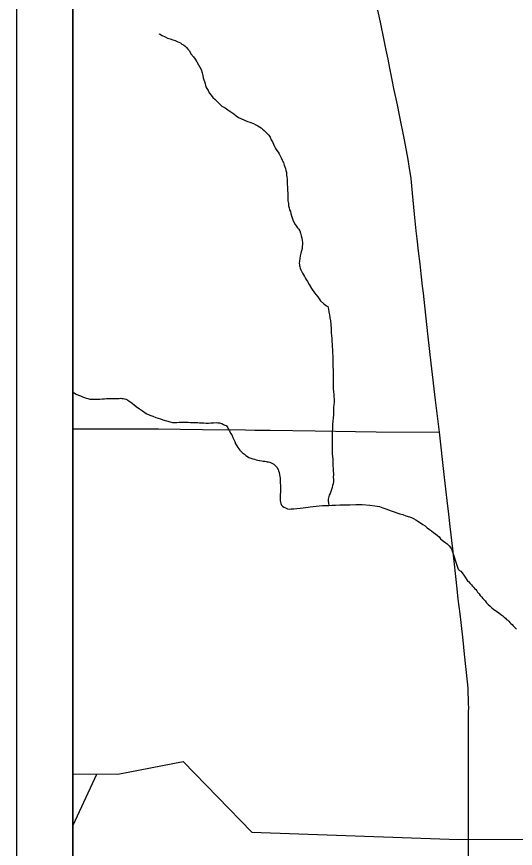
# Model space of a CAD drawing. Extents: x -17 to 88, y -5 to 22.
# Drawn here: x -17.26 to -16.375, y 16.025 to 17.501 of the extents above; entities that cross this region are included whole.
import ezdxf

# ---------------------------------------------------------------- set-up
doc = ezdxf.new("R2010")
doc.units = 0
for name, color, linetype in [('Default', 7, 'Continuous'), ('GM_X_City_Street', 7, 'Continuous'), ('GM_X_County_Road', 7, 'Continuous'), ('GM_X_Minor_River', 7, 'Continuous'), ('SH_Data', 7, 'Continuous')]:
    doc.layers.add(name, color=color, linetype=linetype)

msp = doc.modelspace()

# ---------------------------------------------------------------- linework, layer by layer
at = {"layer": 'Default'}
msp.add_lwpolyline([(-17.1602, 20.9), (-10.3602, 20.9), (-10.3602, 14.1), (-17.1602, 14.1)], close=True, dxfattribs=at)
at = {"layer": 'GM_X_City_Street'}
msp.add_lwpolyline([(-16.5092, 16.7631), (-16.5164, 16.8201), (-16.5241, 16.8856), (-16.5293, 16.9325), (-16.5355, 16.9875), (-16.538, 17.0097), (-16.5395, 17.0226), (-16.5419, 17.0442), (-16.5439, 17.0621), (-16.5464, 17.0844), (-16.549, 17.1066), (-16.5506, 17.1208), (-16.5535, 17.1504), (-16.5572, 17.1876), (-16.5599, 17.2135), (-16.563, 17.2351), (-16.565, 17.2474), (-16.5717, 17.2822), (-16.5806, 17.326), (-16.5842, 17.3443), (-16.5903, 17.3734), (-16.5934, 17.3886), (-16.5975, 17.4093), (-16.6006, 17.4252), (-16.604, 17.441), (-16.6078, 17.4586), (-16.6144, 17.4908), (-16.6188, 17.5121)], dxfattribs=at)
at = {"layer": 'GM_X_County_Road'}
for points in [[(-17.1602, 16.7692), (-17.1382, 16.7694), (-17.129, 16.7694)], [(-17.129, 16.7694), (-17.0835, 16.7695), (-17.0518, 16.7695), (-17.032, 16.7694)], [(-17.032, 16.7694), (-17.0084, 16.7692), (-16.9301, 16.768), (-16.8537, 16.7672), (-16.8375, 16.7671), (-16.8102, 16.7668), (-16.7301, 16.7656), (-16.6587, 16.7645), (-16.622, 16.7641), (-16.5092, 16.7631)], [(-16.4578, 15.9616), (-16.4578, 16.0417), (-16.4577, 16.0635), (-16.4577, 16.0834), (-16.4578, 16.1076), (-16.4578, 16.135), (-16.4578, 16.1872), (-16.4576, 16.2257), (-16.4577, 16.2394), (-16.4576, 16.2679), (-16.4574, 16.2741), (-16.4576, 16.281), (-16.4586, 16.3089), (-16.4594, 16.3201), (-16.4647, 16.3695), (-16.4674, 16.3942), (-16.4708, 16.4258), (-16.4727, 16.4412), (-16.4759, 16.4671), (-16.4777, 16.485), (-16.4858, 16.556), (-16.4905, 16.5961), (-16.4929, 16.6177), (-16.4957, 16.6418), (-16.5012, 16.6881), (-16.5092, 16.7631)]]:
    msp.add_lwpolyline(points, dxfattribs=at)
at = {"layer": 'GM_X_Minor_River'}
for points in [[(-17.0065, 17.4696), (-17.0065, 17.47), (-17.0016, 17.4669), (-16.9967, 17.4646), (-16.9921, 17.4627), (-16.9875, 17.4611), (-16.9826, 17.4596), (-16.9788, 17.4581), (-16.9754, 17.4565), (-16.9723, 17.4554), (-16.9693, 17.4539), (-16.9666, 17.452), (-16.964, 17.4504), (-16.9609, 17.4481), (-16.9583, 17.4458), (-16.956, 17.4432), (-16.9533, 17.4401), (-16.9507, 17.4344), (-16.9461, 17.4295), (-16.9431, 17.4249), (-16.9404, 17.4203), (-16.9374, 17.4153), (-16.9347, 17.4112), (-16.9328, 17.4066), (-16.9309, 17.4012), (-16.9298, 17.3963), (-16.9287, 17.3921), (-16.9279, 17.3883), (-16.9268, 17.3853), (-16.9256, 17.3814), (-16.9249, 17.3788), (-16.9241, 17.3761), (-16.9226, 17.3731), (-16.9203, 17.3693), (-16.9181, 17.3654), (-16.915, 17.3612), (-16.9116, 17.3574), (-16.9078, 17.3536), (-16.904, 17.3498), (-16.8998, 17.346), (-16.8957, 17.3418), (-16.89, 17.3387), (-16.885, 17.3353), (-16.8797, 17.3318), (-16.8747, 17.328), (-16.8702, 17.3246), (-16.866, 17.3219), (-16.8622, 17.32), (-16.85, 17.3146), (-16.8462, 17.3131), (-16.8398, 17.3108), (-16.8356, 17.3089), (-16.8318, 17.307), (-16.8287, 17.3051), (-16.8261, 17.3032), (-16.8234, 17.3009), (-16.8204, 17.2986), (-16.8177, 17.2959), (-16.8151, 17.2932), (-16.8124, 17.2902), (-16.8101, 17.2868), (-16.8082, 17.2822), (-16.8056, 17.2784), (-16.8041, 17.2746), (-16.8022, 17.2704), (-16.8003, 17.2669), (-16.798, 17.2631), (-16.7961, 17.2601), (-16.7942, 17.257), (-16.7923, 17.2536), (-16.7904, 17.2498), (-16.7885, 17.246), (-16.7866, 17.2418), (-16.7851, 17.2372), (-16.784, 17.2342), (-16.7828, 17.2311), (-16.7821, 17.2277), (-16.7813, 17.2239), (-16.7809, 17.2201), (-16.7802, 17.2159), (-16.7798, 17.2125), (-16.7798, 17.2083), (-16.7798, 17.2029), (-16.7795, 17.198), (-16.7795, 17.1923), (-16.7787, 17.1877), (-16.7787, 17.1828), (-16.7784, 17.1786), (-16.7784, 17.174), (-16.7776, 17.1691), (-16.7773, 17.1649), (-16.7765, 17.1611), (-16.7754, 17.1576), (-16.7742, 17.1546), (-16.7731, 17.1512), (-16.7723, 17.147), (-16.7704, 17.142), (-16.7689, 17.1382), (-16.7655, 17.1317), (-16.7636, 17.1294), (-16.7613, 17.126)], [(-16.7613, 17.126), (-16.7594, 17.1237), (-16.7575, 17.1207), (-16.756, 17.1165), (-16.7549, 17.1119), (-16.7538, 17.1073), (-16.753, 17.1032), (-16.7526, 17.0997), (-16.7527, 17.0963), (-16.753, 17.0933), (-16.7534, 17.0895), (-16.7542, 17.0853), (-16.7553, 17.0807), (-16.7565, 17.0761), (-16.7576, 17.0716), (-16.758, 17.067), (-16.7584, 17.0632), (-16.7581, 17.0602), (-16.7581, 17.0583), (-16.7573, 17.0564), (-16.7565, 17.0541), (-16.7554, 17.0514), (-16.7543, 17.0491), (-16.7528, 17.0457), (-16.7509, 17.0426), (-16.749, 17.0396), (-16.7474, 17.0358), (-16.744, 17.0308), (-16.741, 17.0251), (-16.7364, 17.0182), (-16.7311, 17.0106), (-16.7254, 17.0034), (-16.7205, 16.9965), (-16.7148, 16.9908), (-16.7102, 16.9873), (-16.7076, 16.9862), (-16.7064, 16.9816), (-16.7057, 16.9771), (-16.7046, 16.9713), (-16.7038, 16.966), (-16.7031, 16.9611), (-16.702, 16.947), (-16.7016, 16.9398), (-16.7012, 16.9348), (-16.7008, 16.9295), (-16.7005, 16.9245), (-16.7001, 16.9196), (-16.6997, 16.915), (-16.6994, 16.9097), (-16.6994, 16.904), (-16.699, 16.8979), (-16.699, 16.8918), (-16.6986, 16.8857), (-16.6987, 16.8796), (-16.6983, 16.8735), (-16.6983, 16.8686), (-16.6983, 16.864), (-16.6979, 16.8587), (-16.698, 16.8522), (-16.6983, 16.8465), (-16.698, 16.8404), (-16.6976, 16.8351), (-16.6972, 16.8301), (-16.6969, 16.8263), (-16.6965, 16.8221), (-16.6965, 16.8164), (-16.6969, 16.8119), (-16.6973, 16.8073), (-16.6973, 16.8023), (-16.6973, 16.7982), (-16.6977, 16.794), (-16.6981, 16.7886), (-16.6989, 16.7829), (-16.6993, 16.7776), (-16.6993, 16.7738), (-16.6996, 16.7696), (-16.7, 16.7639), (-16.7001, 16.7578), (-16.7001, 16.7533), (-16.7001, 16.7483), (-16.7001, 16.7434), (-16.7001, 16.7373), (-16.7001, 16.7308), (-16.6997, 16.7247), (-16.6994, 16.7194), (-16.699, 16.7152), (-16.6986, 16.7114), (-16.6986, 16.7076), (-16.6986, 16.703), (-16.6983, 16.6996), (-16.6979, 16.6965), (-16.6975, 16.6878), (-16.6979, 16.6836), (-16.6976, 16.6794), (-16.6976, 16.6756), (-16.6979, 16.6718), (-16.6991, 16.6684), (-16.7002, 16.665), (-16.7018, 16.66), (-16.7037, 16.6547), (-16.7052, 16.6517)], [(-17.1602, 16.8338), (-17.1578, 16.8328), (-17.1544, 16.8309), (-17.1506, 16.829), (-17.1468, 16.8275), (-17.143, 16.826), (-17.14, 16.8248), (-17.1365, 16.8237), (-17.1335, 16.8229), (-17.1305, 16.8221), (-17.1282, 16.8221), (-17.1251, 16.8217), (-17.1206, 16.8217), (-17.1167, 16.8217), (-17.1122, 16.8221), (-17.108, 16.8224), (-17.1042, 16.8224), (-17.1008, 16.8228), (-17.097, 16.8228), (-17.0935, 16.8228), (-17.0901, 16.8228), (-17.0863, 16.8228), (-17.0821, 16.8231), (-17.0779, 16.8231), (-17.0753, 16.8235), (-17.0733, 16.8231), (-17.0711, 16.8231), (-17.0688, 16.8223), (-17.0661, 16.8216), (-17.0635, 16.8204), (-17.0604, 16.8185), (-17.0574, 16.8166), (-17.0543, 16.8143), (-17.0513, 16.812), (-17.0479, 16.8086), (-17.0422, 16.8048), (-17.0365, 16.8009), (-17.03, 16.7967), (-17.0239, 16.7937), (-17.0182, 16.7914), (-17.0129, 16.7891), (-17.0087, 16.7879), (-17.0045, 16.7868), (-17.0007, 16.7852), (-16.9874, 16.7814), (-16.9836, 16.7806)], [(-16.9836, 16.7806), (-16.9798, 16.7802), (-16.976, 16.7806), (-16.9718, 16.781), (-16.9672, 16.781), (-16.963, 16.781), (-16.9592, 16.781), (-16.9558, 16.7809), (-16.9516, 16.7805), (-16.9478, 16.7805), (-16.9444, 16.7805), (-16.9387, 16.7805), (-16.9353, 16.7801), (-16.9318, 16.7801), (-16.928, 16.7797), (-16.9235, 16.7793), (-16.9193, 16.7793), (-16.9151, 16.7797), (-16.9105, 16.7801), (-16.9059, 16.7804), (-16.9029, 16.78), (-16.9002, 16.78), (-16.898, 16.7793), (-16.8957, 16.7785), (-16.893, 16.777), (-16.8903, 16.7758), (-16.8884, 16.7754), (-16.8858, 16.7724), (-16.8847, 16.7693), (-16.8824, 16.7659), (-16.8805, 16.7617), (-16.8782, 16.7583), (-16.8763, 16.7541), (-16.8744, 16.7503), (-16.8729, 16.7465), (-16.8714, 16.7427), (-16.8695, 16.7392), (-16.8672, 16.7362), (-16.8657, 16.7335), (-16.8638, 16.7312), (-16.8615, 16.7289), (-16.8589, 16.7266), (-16.8558, 16.7244), (-16.8532, 16.7221), (-16.8505, 16.7202), (-16.8478, 16.7186), (-16.8425, 16.7163), (-16.8406, 16.7159), (-16.8379, 16.7152), (-16.8349, 16.7144), (-16.8319, 16.7136), (-16.8288, 16.7129), (-16.8246, 16.7125), (-16.8223, 16.7121), (-16.8197, 16.7117), (-16.8174, 16.7113), (-16.8151, 16.7109), (-16.8128, 16.7105), (-16.8105, 16.7098), (-16.8083, 16.709), (-16.8056, 16.7075), (-16.8033, 16.7063), (-16.801, 16.704), (-16.798, 16.7014), (-16.7961, 16.6972), (-16.795, 16.6949), (-16.7942, 16.6918), (-16.7935, 16.688), (-16.7927, 16.6846), (-16.7923, 16.6816), (-16.792, 16.6774), (-16.792, 16.6732), (-16.7916, 16.6686), (-16.7916, 16.6622), (-16.7916, 16.6572), (-16.792, 16.6519), (-16.792, 16.6462), (-16.792, 16.642), (-16.7917, 16.6389), (-16.7913, 16.6367), (-16.7898, 16.634), (-16.7882, 16.6321), (-16.7856, 16.6302), (-16.7829, 16.629), (-16.7795, 16.6275), (-16.7765, 16.6267), (-16.7726, 16.6271), (-16.7681, 16.6275), (-16.7627, 16.6278), (-16.757, 16.6282), (-16.7517, 16.6289), (-16.7471, 16.6297), (-16.7426, 16.6304), (-16.7388, 16.6308), (-16.7228, 16.6327), (-16.7171, 16.633), (-16.7113, 16.6334), (-16.706, 16.6334), (-16.7007, 16.6338), (-16.6942, 16.6337), (-16.6866, 16.6341)], [(-16.7052, 16.6517), (-16.706, 16.6494), (-16.7064, 16.6467), (-16.7068, 16.6444), (-16.7068, 16.641), (-16.7064, 16.6376), (-16.706, 16.6334)], [(-16.6866, 16.6341), (-16.6782, 16.6345), (-16.6687, 16.6344), (-16.6577, 16.6348), (-16.6466, 16.6348), (-16.6329, 16.634), (-16.6242, 16.6328), (-16.6158, 16.6312), (-16.6097, 16.6293), (-16.6044, 16.6274), (-16.5998, 16.6255), (-16.5949, 16.6236), (-16.5899, 16.622), (-16.585, 16.6201), (-16.5797, 16.6186), (-16.5747, 16.6171), (-16.5694, 16.6148), (-16.5629, 16.6132), (-16.5591, 16.6117), (-16.5553, 16.6102), (-16.5515, 16.6079), (-16.5477, 16.6052), (-16.5432, 16.6025), (-16.539, 16.5995), (-16.5348, 16.5968), (-16.531, 16.5937), (-16.5268, 16.5907), (-16.5234, 16.588), (-16.5196, 16.5849), (-16.5166, 16.5827), (-16.5131, 16.58), (-16.5101, 16.5773), (-16.5074, 16.5743), (-16.5044, 16.5716), (-16.5021, 16.5697), (-16.4998, 16.5682), (-16.4979, 16.567), (-16.4957, 16.5651), (-16.4938, 16.5632), (-16.4919, 16.5613), (-16.4881, 16.5564)], [(-16.4881, 16.5564), (-16.4759, 16.52), (-16.4736, 16.5181), (-16.4717, 16.5165), (-16.469, 16.5139), (-16.4679, 16.512), (-16.4664, 16.5097), (-16.4649, 16.5078), (-16.4596, 16.4994), (-16.4577, 16.4983), (-16.4546, 16.4945), (-16.4527, 16.4922), (-16.4508, 16.49), (-16.4489, 16.4881), (-16.447, 16.4858), (-16.4451, 16.4839), (-16.4432, 16.482), (-16.4417, 16.4793), (-16.4391, 16.4767), (-16.4372, 16.4736), (-16.4349, 16.471), (-16.4322, 16.4683), (-16.4303, 16.466), (-16.4281, 16.4638), (-16.4258, 16.4607), (-16.4227, 16.4577), (-16.4193, 16.4543), (-16.4163, 16.4516), (-16.4133, 16.449), (-16.4095, 16.4463), (-16.4064, 16.4444), (-16.4038, 16.4425), (-16.4007, 16.4395), (-16.3969, 16.4372), (-16.3947, 16.4353), (-16.3924, 16.4334), (-16.3901, 16.4311), (-16.3882, 16.4296), (-16.3863, 16.4277), (-16.3844, 16.4258), (-16.3825, 16.4239), (-16.3806, 16.422), (-16.3787, 16.4197), (-16.3761, 16.4174), (-16.3726, 16.414)], [(-17.1602, 16.1572), (-17.0804, 16.1567), (-16.9643, 16.1789), (-16.8423, 16.0533), (-16.4924, 16.0413)], [(-17.1183, 16.1558), (-17.1602, 16.0652)], [(-16.4924, 16.0413), (-15.9806, 16.0404)]]:
    msp.add_lwpolyline(points, dxfattribs=at)
at = {"layer": 'SH_Data'}
for p, q in [((-17.2602, 21), (-17.2602, 14)), ((-17.1602, 20.9), (-17.1602, 14.1))]:
    msp.add_line(p, q, dxfattribs=at)

doc.saveas('drawing.dxf')
